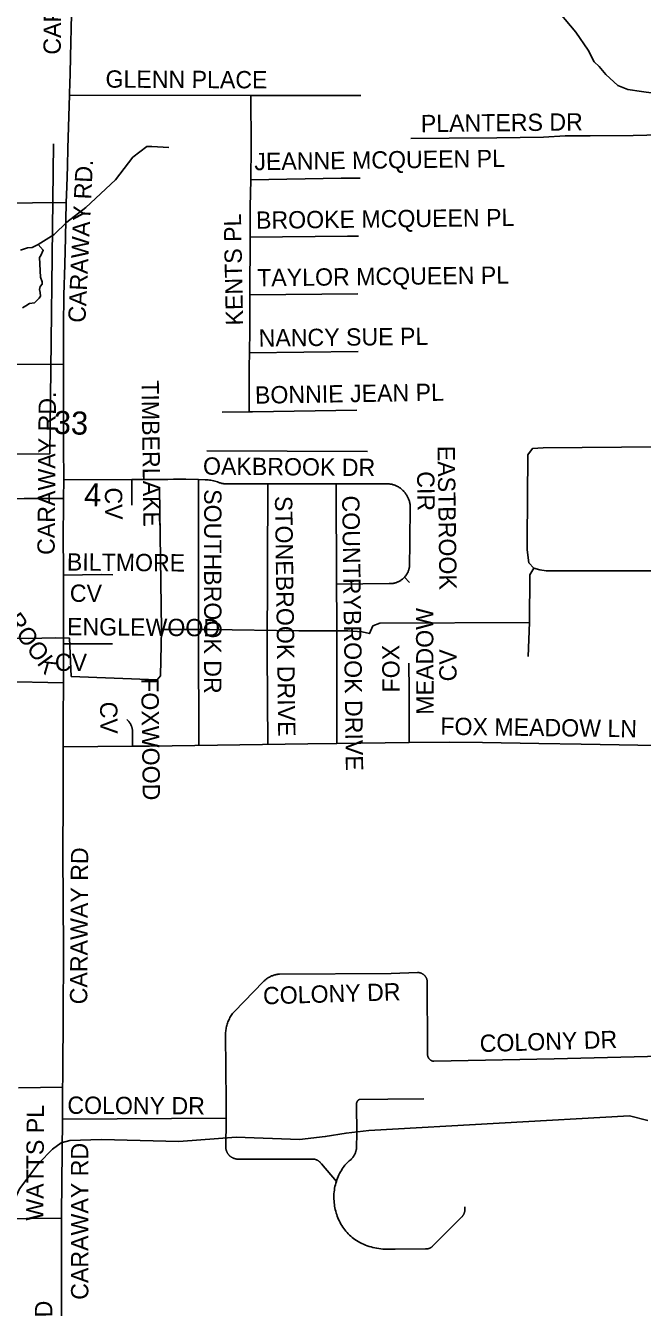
# Model space of a CAD drawing. Extents: x 1670563 to 1761545, y 515755 to 578944.
# Drawn here: x 1704021 to 1706695, y 529948 to 535500 of the extents above; entities that cross this region are included whole.
import ezdxf

# ---------------------------------------------------------------- set-up
doc = ezdxf.new("R2010")
doc.units = 0
for name, color, linetype in [('4_TwnRge', 7, 'Continuous'), ('5_sectionlines', 7, 'Continuous'), ('62_text', 7, 'Continuous'), ('SHP_LINE', 7, 'Continuous'), ('STREETCL', 7, 'Continuous'), ('STRNAMES', 7, 'Continuous')]:
    doc.layers.add(name, color=color, linetype=linetype)

msp = doc.modelspace()

# ---------------------------------------------------------------- linework, layer by layer
at = {"layer": '4_TwnRge'}
msp.add_line((1704806.8, 533657.9), (1705503.2, 533656.2), dxfattribs=at)
msp.add_lwpolyline([(1677728, 533231.8), (1683031.7, 533346.7), (1683119.4, 533342.5), (1688238.5, 533490), (1688376.1, 533487.8), (1693684.6, 533590.9), (1698873.3, 533608.2), (1704126.3, 533645.6)], dxfattribs=at)
at = {"layer": '5_sectionlines'}
msp.add_line((1704126.3, 533645.6), (1704141.9, 534988.8), dxfattribs=at)
at = {"layer": 'SHP_LINE'}
for points in [[(1706795, 535200), (1706691, 535215), (1706632, 535224), (1706589, 535241), (1706536, 535289), (1706507, 535323), (1706486, 535344), (1706460, 535394), (1706406, 535472), (1706307, 535591)], [(1704075, 534552), (1704144, 534595), (1704199, 534649), (1704282, 534712), (1704410, 534832), (1704486, 534930), (1704547, 534977), (1704568, 534977), (1704642, 534973)], [(1703999, 534527), (1704029, 534538), (1704050, 534539), (1704075, 534552), (1704097, 534528), (1704087, 534505), (1704081, 534496), (1704086, 534411), (1704092, 534391), (1704092, 534380), (1704084, 534370), (1704081, 534357), (1704084, 534344), (1704085, 534329), (1704079, 534319), (1704060, 534300), (1704038, 534296), (1704022, 534287), (1704007, 534278)], [(1706225, 533150), (1706203, 533173), (1706196, 533229), (1706196, 533270), (1706199, 533641), (1706218, 533668), (1706265, 533672), (1706773, 533676)], [(1704610, 532884), (1704602, 533498)], [(1706206, 532915), (1706207, 533121), (1706225, 533150)], [(1706771, 533139), (1706278, 533139), (1706251, 533143), (1706225, 533150)], [(1706206, 532915), (1705557, 532912), (1705527, 532900), (1705512, 532867), (1705480, 532875), (1705418, 532878), (1705313, 532878), (1705205, 532878), (1704820, 532884), (1704610, 532884)], [(1706200, 532768), (1706206, 532915)], [(1704610, 532884), (1704606, 532684), (1704591, 532666), (1704219, 532681), (1704211, 532847), (1704149, 532848), (1704034, 532846), (1703923, 532849), (1703812, 532853)], [(1706719, 530758), (1706639, 530778), (1705509, 530715), (1705410, 530703), (1705320, 530688), (1705208, 530676), (1704934, 530686), (1704685, 530667), (1704350, 530676), (1704212, 530671), (1704175, 530661), (1704138, 530634), (1704078, 530573), (1703994, 530461), (1703932, 530323), (1703828, 530175), (1703727, 530036), (1703677, 529995), (1703616, 529948)]]:
    msp.add_lwpolyline(points, dxfattribs=at)
at = {"layer": 'STREETCL'}
for points in [[(1704224.3, 536310.1), (1704223.3, 536020.5), (1704219.2, 535549.9), (1704215.8, 535364.5), (1704213.4, 535291.9), (1704212.1, 535249), (1704211.7, 535206.1), (1704211.5, 535198.7)], [(1704211.5, 535198.7), (1704204.3, 534969.5), (1704202.6, 534891.9), (1704199.3, 534802), (1704197, 534734)], [(1704211.5, 535198.7), (1704996.9, 535198.2)], [(1704996.9, 534832.7), (1704999, 534976.5), (1704996.9, 535198.7)], [(1704996.9, 535198.2), (1705474.2, 535197.9)], [(1706832.4, 535028.9), (1706654.9, 535023.6), (1706469.3, 535022.9), (1706360.6, 535022.5), (1706265.6, 535017.6), (1706064.3, 535013.5), (1705857.5, 535012.2), (1705690.5, 535011.8)], [(1704994.1, 534584.6), (1704994.1, 534593.4), (1704995.1, 534714.8), (1704996.9, 534832.7)], [(1704996.9, 534832.7), (1705388.8, 534838.9), (1705470.7, 534839.8)], [(1703653.4, 534726.1), (1704050.8, 534732), (1704196.9, 534734)], [(1704197, 534734), (1704193.5, 534582.5), (1704190.2, 534465.3), (1704186.3, 534332.6), (1704185.3, 534199.9), (1704185.2, 534034.5)], [(1704993.1, 534333.6), (1704994.1, 534584.6)], [(1704994.1, 534584.6), (1705416.7, 534588.6), (1705464.9, 534588.6)], [(1704991.5, 534083.5), (1704993.5, 534181.2), (1704993.1, 534333.6)], [(1704993.1, 534334.1), (1705462, 534338.2)], [(1704990.3, 533827.4), (1704990.3, 534021.7), (1704991.5, 534083.5)], [(1705462.1, 534088.6), (1704991.5, 534083.5)], [(1704185.2, 534034.5), (1703565.7, 534029)], [(1704185.2, 534034.5), (1704185.2, 533952.6), (1704185.3, 533675.4), (1704186.1, 533533.5)], [(1705456.3, 533834.3), (1705004.3, 533827.6), (1704990.3, 533827.4)], [(1704990.3, 533827.4), (1704873.4, 533826.1)], [(1704186.1, 533533), (1704185.6, 533451.9)], [(1704186.1, 533533), (1704481, 533534.3)], [(1704481, 533534.3), (1704638.1, 533534.9), (1704661.8, 533535.2), (1704715.9, 533535.3), (1704770, 533534.4)], [(1704481.9, 533422.8), (1704481, 533534.3)], [(1704771.5, 532381.8), (1704770.1, 532869.2), (1704770, 533534.4)], [(1704770, 533534.4), (1704799.7, 533533.4), (1704805.7, 533533.1), (1704811.8, 533532.5), (1704817.8, 533531.8), (1704823.8, 533530.9), (1704829.8, 533529.8), (1704835.7, 533528.5), (1704841.6, 533527), (1704847.4, 533525.3), (1704853.2, 533523.4), (1704858.9, 533521.3), (1704861.9, 533520.2), (1704865, 533519.2), (1704868.2, 533518.3), (1704871.3, 533517.5), (1704874.5, 533516.8), (1704877.7, 533516.2), (1704880.9, 533515.7), (1704884.1, 533515.3), (1704887.4, 533515), (1704890.6, 533514.9), (1704893.9, 533514.8), (1704897.1, 533514.9), (1704900.4, 533515), (1704903.6, 533515.3), (1705070.7, 533515.7)], [(1705071.7, 532386.1), (1705068.6, 532783.8), (1705070.7, 533515.7)], [(1705070.7, 533515.7), (1705161.4, 533515.9), (1705367.5, 533515.8)], [(1705367.5, 533515.8), (1705482.2, 533515.8), (1705587.3, 533515.8), (1705590.8, 533515.7), (1705594.3, 533515.4), (1705597.8, 533515.1), (1705601.2, 533514.6), (1705604.6, 533514), (1705608, 533513.3), (1705611.4, 533512.4), (1705614.8, 533511.5), (1705618.1, 533510.4), (1705621.4, 533509.3), (1705624.6, 533508), (1705627.8, 533506.6), (1705630.9, 533505.1), (1705634, 533503.5), (1705637.1, 533501.8), (1705640.1, 533500), (1705643, 533498.1), (1705645.8, 533496.1), (1705648.6, 533494), (1705651.3, 533491.8), (1705654, 533489.6)], [(1705369.2, 533080.5), (1705367.5, 533515.8)], [(1704185.6, 533451.9), (1704014.9, 533451.9), (1703774.3, 533450.9)], [(1704184.8, 533119.6), (1704184.7, 533167.9), (1704184.4, 533261.2), (1704185.6, 533451.9)], [(1705654, 533489.6), (1705656.5, 533487.2), (1705659, 533484.8), (1705661.4, 533482.2), (1705663.7, 533479.6), (1705665.9, 533477), (1705668, 533474.2), (1705670.1, 533471.4), (1705672, 533468.5), (1705673.9, 533465.5), (1705675.6, 533462.5), (1705677.2, 533459.4), (1705678.8, 533456.3), (1705680.2, 533453.1), (1705681.5, 533449.9), (1705682.7, 533446.7), (1705683.8, 533443.4), (1705684.8, 533440), (1705685.7, 533436.7), (1705686.5, 533433.3), (1705687.1, 533429.8), (1705687.7, 533426.4), (1705687.1, 533259.1), (1705685.8, 533159.7), (1705685.4, 533156.9), (1705684.9, 533154), (1705684.4, 533151.2), (1705683.7, 533148.3), (1705682.9, 533145.5), (1705682.1, 533142.8), (1705681.1, 533140), (1705680.1, 533137.3), (1705679, 533134.7), (1705677.7, 533132), (1705676.4, 533129.4), (1705675.1, 533126.9), (1705673.6, 533124.4), (1705672, 533122), (1705670.4, 533119.6), (1705668.7, 533117.2), (1705666.9, 533115), (1705665, 533112.7), (1705663, 533110.6)], [(1704398.8, 533121.9), (1704350.2, 533122.3), (1704184.8, 533119.6)], [(1704185.4, 532822.1), (1704185.4, 532964.2), (1704184.8, 533119.6)], [(1705369.2, 533080.5), (1705596.6, 533083.3), (1705599.5, 533083.3), (1705602.5, 533083.3), (1705605.5, 533083.4), (1705608.4, 533083.7), (1705611.4, 533084), (1705614.3, 533084.4), (1705617.2, 533085), (1705620.1, 533085.6), (1705623, 533086.4), (1705625.8, 533087.2), (1705628.6, 533088.1), (1705631.4, 533089.2), (1705634.2, 533090.3), (1705636.9, 533091.5), (1705639.5, 533092.8), (1705642.1, 533094.2), (1705644.7, 533095.7), (1705647.2, 533097.3), (1705649.7, 533098.9), (1705652, 533100.7), (1705654.4, 533102.5), (1705656.7, 533104.4), (1705658.9, 533106.4), (1705661, 533108.5), (1705663, 533110.6)], [(1705685.3, 533088.7), (1705663, 533110.6)], [(1705369.8, 532390.4), (1705369.8, 532922.9), (1705369.2, 533080.5)], [(1704185, 532652.8), (1704185.4, 532716.7), (1704185.4, 532822.1)], [(1704185.4, 532822.1), (1704398.3, 532822.1)], [(1705683.8, 532394.6), (1705683.8, 532619.1), (1705683, 532739.3)], [(1704185, 532652.8), (1703915.3, 532659.3), (1703767.7, 532660), (1703576.6, 532666.4), (1703509.2, 532667.7), (1703220.6, 532668.2), (1703092.4, 532669.5), (1703023.7, 532668.3), (1702772.4, 532661.2), (1702769.7, 532661.1)], [(1704183.9, 532376.7), (1704183.9, 532496.9), (1704185, 532652.8)], [(1704484.4, 532378.4), (1704484.4, 532441.4), (1704484.3, 532443.8), (1704484.2, 532446.2), (1704484, 532448.5), (1704483.7, 532450.9), (1704483.3, 532453.3), (1704482.9, 532455.6), (1704482.3, 532458), (1704481.7, 532460.3), (1704481, 532462.6), (1704480.3, 532464.9), (1704479.4, 532467.1), (1704478.5, 532469.3), (1704477.5, 532471.5), (1704476.4, 532473.6), (1704475.2, 532475.7), (1704474, 532477.8), (1704472.7, 532479.8), (1704471.3, 532481.8), (1704469.9, 532483.7), (1704468.4, 532485.5), (1704466.8, 532487.4), (1704465.2, 532489.1), (1704463.5, 532490.8), (1704461.8, 532492.5), (1704460, 532494)], [(1704484.4, 532378.4), (1704558.1, 532378.8), (1705244.2, 532388.5), (1705369.8, 532390.4)], [(1705369.8, 532390.4), (1705579.5, 532393.7), (1705683.8, 532394.6)], [(1705683.8, 532394.6), (1705858.9, 532396.2), (1706001.6, 532394.9), (1706246.4, 532391), (1706429.6, 532387.2), (1706839.8, 532379.9)], [(1704181.4, 530902.5), (1704181.7, 530939.4), (1704183.9, 531243.5), (1704185.4, 531451.5), (1704183.2, 531753.5), (1704182.5, 531865.3), (1704183.9, 532198.7), (1704183.9, 532376.7)], [(1704183.9, 532376.7), (1704484.4, 532378.4)], [(1704890.5, 530768.4), (1704891, 530840.4), (1704887.7, 531128.7), (1704887.8, 531133.9), (1704888.1, 531139.1), (1704888.5, 531144.3), (1704889.1, 531149.4), (1704889.9, 531154.5), (1704890.8, 531159.6), (1704891.9, 531164.7), (1704893.2, 531169.7), (1704894.7, 531174.7), (1704896.3, 531179.6), (1704898.1, 531184.4), (1704900.1, 531189.2), (1704902.2, 531194), (1704904.5, 531198.6), (1704906.9, 531203.2), (1704909.5, 531207.7), (1704912.3, 531212.1), (1704915.1, 531216.4), (1704918.2, 531220.6), (1704921.4, 531224.7), (1704924.7, 531228.6), (1705052.4, 531359.4), (1705054.9, 531362), (1705057.5, 531364.4), (1705060.2, 531366.8), (1705062.9, 531369), (1705065.7, 531371.2), (1705068.6, 531373.3), (1705071.6, 531375.3), (1705074.6, 531377.1), (1705077.7, 531378.9), (1705080.9, 531380.6), (1705084.1, 531382.1), (1705087.3, 531383.6), (1705090.6, 531384.9), (1705094, 531386.1), (1705097.3, 531387.2), (1705100.8, 531388.2), (1705104.2, 531389.1), (1705107.7, 531389.9), (1705111.2, 531390.5), (1705114.7, 531391), (1705118.3, 531391.4), (1705121.8, 531391.7), (1705606.1, 531394.9), (1705720.1, 531398.4), (1705721.5, 531398.4), (1705722.9, 531398.3), (1705724.4, 531398.3), (1705725.8, 531398.1), (1705727.2, 531398), (1705728.6, 531397.7), (1705730, 531397.5), (1705731.4, 531397.1), (1705732.8, 531396.8), (1705734.1, 531396.3), (1705735.5, 531395.9), (1705736.8, 531395.3), (1705738.1, 531394.8), (1705739.4, 531394.2), (1705740.7, 531393.5), (1705741.9, 531392.8), (1705743.1, 531392.1), (1705744.3, 531391.3), (1705745.5, 531390.5), (1705746.6, 531389.6), (1705747.7, 531388.7), (1705748.8, 531387.8), (1705749.8, 531386.8), (1705750.8, 531385.8), (1705751.8, 531384.8), (1705752.7, 531383.7), (1705753.6, 531382.6), (1705754.5, 531381.4), (1705755.3, 531380.3), (1705756.1, 531379.1), (1705756.8, 531377.9), (1705757.5, 531376.6), (1705758.1, 531375.3), (1705758.7, 531374.1), (1705759.3, 531372.7), (1705759.8, 531371.4), (1705760.3, 531370.1), (1705760.7, 531368.7), (1705761.1, 531367.3), (1705761.4, 531365.9), (1705761.7, 531364.5), (1705761.9, 531363.1), (1705762.1, 531361.7), (1705762.2, 531360.3), (1705762.3, 531358.9), (1705762.3, 531357.5), (1705762.3, 531356), (1705762.2, 531354.6), (1705762.1, 531353.2), (1705763.7, 531069.2), (1705763.7, 531043.4), (1705763.7, 531042.4), (1705763.7, 531041.4), (1705763.8, 531040.4), (1705763.9, 531039.4), (1705764.1, 531038.4), (1705764.3, 531037.5), (1705764.5, 531036.5), (1705764.8, 531035.5), (1705765.1, 531034.6), (1705765.4, 531033.6), (1705765.7, 531032.7), (1705766.1, 531031.7), (1705766.5, 531030.8), (1705767, 531029.9), (1705767.5, 531029.1), (1705768, 531028.2), (1705768.5, 531027.4), (1705769.1, 531026.5), (1705769.7, 531025.7), (1705770.3, 531024.9), (1705770.9, 531024.2), (1705771.6, 531023.4), (1705772.3, 531022.7), (1705773, 531022), (1705773.8, 531021.4), (1705774.6, 531020.7), (1705775.4, 531020.1), (1705776.2, 531019.5), (1705777, 531019), (1705777.8, 531018.5), (1705778.7, 531018), (1705779.6, 531017.5), (1705780.5, 531017), (1705781.4, 531016.6), (1705782.3, 531016.3), (1705783.3, 531015.9), (1705784.2, 531015.6), (1705785.2, 531015.3), (1705786.2, 531015.1), (1705787.1, 531014.9), (1705788.1, 531014.7), (1705789.1, 531014.6), (1705790.1, 531014.5), (1705791.1, 531014.4), (1706312.5, 531024.1), (1706832.7, 531037.4)], [(1704181.4, 530902.5), (1703990, 530898.4)], [(1704180.1, 530763.1), (1704181.4, 530902.5)], [(1705368.2, 530494.1), (1705370.6, 530501.1), (1705373.2, 530508.1), (1705376.1, 530515), (1705379.2, 530521.8), (1705382.5, 530528.5), (1705386.1, 530535), (1705389.8, 530541.5), (1705393.8, 530547.8), (1705397.9, 530554), (1705402.3, 530560), (1705405.6, 530564.1), (1705409, 530568), (1705412.5, 530571.9), (1705416.2, 530575.6), (1705419.9, 530579.1), (1705423.8, 530582.6), (1705427.9, 530585.9), (1705432, 530589.1), (1705434, 530591.1), (1705435.9, 530593.2), (1705437.7, 530595.4), (1705439.5, 530597.6), (1705441.2, 530599.9), (1705442.8, 530602.3), (1705444.3, 530604.7), (1705445.7, 530607.1), (1705447.1, 530609.6), (1705448.3, 530612.2), (1705449.5, 530614.8), (1705450.6, 530617.4), (1705451.6, 530620.1), (1705452.5, 530622.7), (1705453.3, 530625.5), (1705454, 530628.2), (1705454.6, 530631), (1705455.1, 530633.8), (1705455.5, 530636.6), (1705455.9, 530639.4), (1705456.1, 530642.3), (1705457.3, 530699.3), (1705455.7, 530828.9), (1705455.7, 530829.7), (1705455.7, 530830.4), (1705455.7, 530831.1), (1705455.8, 530831.9), (1705455.9, 530832.6), (1705456.1, 530833.3), (1705456.2, 530834.1), (1705456.4, 530834.8), (1705456.6, 530835.5), (1705456.8, 530836.2), (1705457.1, 530836.9), (1705457.4, 530837.6), (1705457.7, 530838.3), (1705458, 530838.9), (1705458.3, 530839.6), (1705458.7, 530840.2), (1705459.1, 530840.8), (1705459.5, 530841.5), (1705459.9, 530842.1), (1705460.4, 530842.6), (1705460.8, 530843.2), (1705461.3, 530843.8), (1705461.8, 530844.3), (1705462.4, 530844.8), (1705462.9, 530845.3), (1705463.5, 530845.8), (1705464.1, 530846.3), (1705464.6, 530846.7), (1705465.3, 530847.1), (1705465.9, 530847.5), (1705466.5, 530847.9), (1705467.2, 530848.3), (1705467.8, 530848.6), (1705468.5, 530848.9), (1705469.2, 530849.2), (1705591.7, 530849.6), (1705747.8, 530852.1)], [(1704176.5, 530335.1), (1704176.6, 530353.4), (1704178.8, 530622.9), (1704180.1, 530763.1)], [(1704180.1, 530763.1), (1704890.5, 530768.3)], [(1704890.5, 530768.3), (1704889.4, 530633.9), (1704889.8, 530632.1), (1704890.3, 530630.3), (1704890.8, 530628.5), (1704891.3, 530626.7), (1704892, 530624.9), (1704892.7, 530623.2), (1704893.4, 530621.5), (1704894.3, 530619.8), (1704895.1, 530618.2), (1704896.1, 530616.6), (1704897.1, 530615), (1704898.1, 530613.4), (1704899.2, 530611.9), (1704900.3, 530610.5), (1704901.5, 530609), (1704902.8, 530607.6), (1704904.1, 530606.3), (1704905.4, 530605), (1704906.8, 530603.7), (1704908.2, 530602.5), (1704909.7, 530601.4), (1704911.2, 530600.3), (1704912.7, 530599.2), (1704914.3, 530598.2), (1704915.9, 530597.3), (1704917.5, 530596.4), (1704919.2, 530595.6), (1704920.9, 530594.8), (1704922.6, 530594.1), (1704924.4, 530593.4), (1704926.1, 530592.8), (1704927.9, 530592.3), (1704929.7, 530591.8), (1704931.6, 530591.4), (1704933.4, 530591.1), (1704935.2, 530590.8), (1704937.1, 530590.6), (1704938.9, 530590.4), (1704940.8, 530590.4), (1704942.7, 530590.3), (1705272.5, 530590.1), (1705274.2, 530589.7), (1705276, 530589.2), (1705277.7, 530588.7), (1705279.4, 530588.1), (1705281, 530587.4), (1705282.7, 530586.7), (1705284.3, 530586), (1705285.9, 530585.2), (1705287.5, 530584.3), (1705289, 530583.4), (1705290.5, 530582.4), (1705292, 530581.3), (1705293.4, 530580.3), (1705294.8, 530579.1), (1705296.1, 530577.9), (1705297.4, 530576.7), (1705298.7, 530575.5), (1705299.9, 530574.1), (1705301.1, 530572.8), (1705302.2, 530571.4), (1705303.3, 530570), (1705368.2, 530494.1)], [(1705925.2, 530383.6), (1705925.2, 530370.5), (1705925.1, 530368.9), (1705925, 530367.3), (1705924.8, 530365.7), (1705924.5, 530364.1), (1705924.2, 530362.5), (1705923.8, 530360.9), (1705923.4, 530359.3), (1705922.9, 530357.8), (1705922.3, 530356.3), (1705921.8, 530354.7), (1705921.1, 530353.3), (1705920.4, 530351.8), (1705919.7, 530350.3), (1705918.9, 530348.9), (1705918, 530347.5), (1705917.2, 530346.2), (1705916.2, 530344.8), (1705915.3, 530343.5), (1705914.2, 530342.3), (1705913.2, 530341), (1705912.1, 530339.8), (1705910.9, 530338.7), (1705785.3, 530212.9), (1705784.3, 530212), (1705783.3, 530211.1), (1705782.3, 530210.2), (1705781.2, 530209.3), (1705780.1, 530208.5), (1705779, 530207.8), (1705777.9, 530207), (1705776.7, 530206.3), (1705775.5, 530205.7), (1705774.3, 530205.1), (1705773.1, 530204.5), (1705771.8, 530204), (1705770.5, 530203.5), (1705769.3, 530203), (1705768, 530202.6), (1705766.6, 530202.3), (1705765.3, 530202), (1705764, 530201.7), (1705762.6, 530201.5), (1705761.3, 530201.3), (1705759.9, 530201.2), (1705758.6, 530201.1), (1705757.2, 530201), (1705755.9, 530201), (1705754.5, 530201.1), (1705622.6, 530200.3), (1705603.6, 530200.3), (1705595, 530200), (1705586.4, 530199.9), (1705577.8, 530200.1), (1705569.2, 530200.7), (1705560.6, 530201.5), (1705552.1, 530202.6), (1705543.5, 530203.9), (1705535.1, 530205.6), (1705526.7, 530207.6), (1705518.4, 530209.8), (1705510.1, 530212.3), (1705502, 530215.1), (1705493.9, 530218.2), (1705486, 530221.5), (1705478.2, 530225.1), (1705470.5, 530229), (1705462.9, 530233.1), (1705455.5, 530237.5), (1705448.2, 530242.1), (1705442.2, 530246.7), (1705436.4, 530251.4), (1705430.7, 530256.4), (1705425.2, 530261.5), (1705419.9, 530266.9), (1705414.8, 530272.4), (1705409.9, 530278), (1705405.1, 530283.9), (1705400.6, 530289.9), (1705396.2, 530296), (1705392.1, 530302.3), (1705388.2, 530308.7), (1705384.5, 530315.3), (1705381.1, 530322), (1705377.8, 530328.8), (1705374.9, 530335.7), (1705372.1, 530342.7), (1705369.6, 530349.8), (1705367.3, 530356.9), (1705365.3, 530364.2), (1705363.5, 530371.5), (1705362, 530378.9), (1705360.7, 530386.3), (1705359.7, 530393.7), (1705358.7, 530401.5), (1705358, 530409.3), (1705357.6, 530417.1), (1705357.4, 530424.9), (1705357.5, 530432.7), (1705357.9, 530440.5), (1705358.6, 530448.3), (1705359.5, 530456), (1705360.7, 530463.8), (1705362.2, 530471.4), (1705363.9, 530479), (1705365.9, 530486.6), (1705368.2, 530494.1)], [(1704176.5, 530335.1), (1703870.6, 530331.4)], [(1704172.7, 529496.7), (1704172.9, 529539.4), (1704174.4, 529673.7), (1704175.8, 530028.1), (1704176.5, 530335.1)]]:
    msp.add_lwpolyline(points, dxfattribs=at)

# ---------------------------------------------------------------- texts
at = {"layer": '62_text'}
for s, rotation, p in [('33', 358.1866, (1704141.8, 533732.2)), ('4', 358.9328, (1704273.5, 533418.4))]:
    msp.add_text(s, height=100, rotation=rotation, dxfattribs=at).set_placement(p)
at = {"layer": 'STRNAMES'}
for s, rotation, p in [('CARAWAY RD', 89.4724, (1704173, 535374.1)), ('GLENN PLACE', 359.7222, (1704367.1, 535231.6)), ('PLANTERS DR', 0.6416, (1705734.9, 535038.5)), ('JEANNE MCQUEEN PL', 0.7707, (1705013.1, 534873.7)), ('CARAWAY RD.', 87.2951, (1704279.9, 534211.9)), ('KENTS PL', 91.1328, (1704964.2, 534202)), ('BROOKE MCQUEEN PL', 0.6266, (1705020.2, 534620)), ('TAYLOR MCQUEEN PL', 0.6266, (1705025.3, 534370.8)), ('NANCY SUE PL', 0.6266, (1705031.6, 534109.6)), (' TIMBERLAKE', 270.7967, (1704522.9, 533991.4)), ('BONNIE JEAN PL', 0.913, (1705015.8, 533862.4)), ('CARAWAY RD.', 89.5109, (1704146.7, 533207.3)), ('EASTBROOK  ', 270.7967, (1705806.7, 533679.9)), ('OAKBROOK DR', 359.5109, (1704789.7, 533555.3)), ('CIR', 270.7967, (1705717.9, 533569.5)), ('CV', 270.7967, (1704364.3, 533499.2)), ('SOUTHBROOK DR', 269.979, (1704795.1, 533492.4)), ('STONEBROOK DRIVE', 270.7967, (1705101.7, 533462.5)), ('COUNTRYBROOK DRIVE', 270.7967, (1705393.1, 533464.4)), ('BAYBROOK ', 305.9845, (1703776.3, 533139.5)), ('BILTMORE ', 359.5109, (1704199.6, 533139.8)), ('CV', 359.5109, (1704212.3, 533004.5)), ('MEADOW ', 90.2235, (1705790, 532515.5)), ('ENGLEWOOD', 359.5109, (1704200.4, 532860)), ('  CV', 359.5109, (1704091.6, 532705.7)), ('FOX ', 90.2235, (1705642.5, 532611.9)), ('CV', 90.2235, (1705889.6, 532659.8)), ('FOXWOOD', 270.7967, (1704521.9, 532673)), ('CV', 270.7967, (1704343.2, 532571.4)), ('FOX MEADOW LN', 359.2403, (1705818.8, 532428.5)), ('CARAWAY RD', 89.6247, (1704288, 531260.7)), ('COLONY DR', 1.7757, (1705051.3, 531260.3)), ('COLONY DR', 1.7757, (1705990.8, 531053.7)), ('COLONY DR', 359.7077, (1704201.7, 530786.6)), ('WATTS PL', 89.6842, (1704098, 530323.5)), ('CARAWAY RD', 90.0539, (1704292.9, 529981)), ('CARAWAY RD', 90.1524, (1704138, 529297.4))]:
    msp.add_text(s, height=75, rotation=rotation, dxfattribs=at).set_placement(p)

doc.saveas('drawing.dxf')
